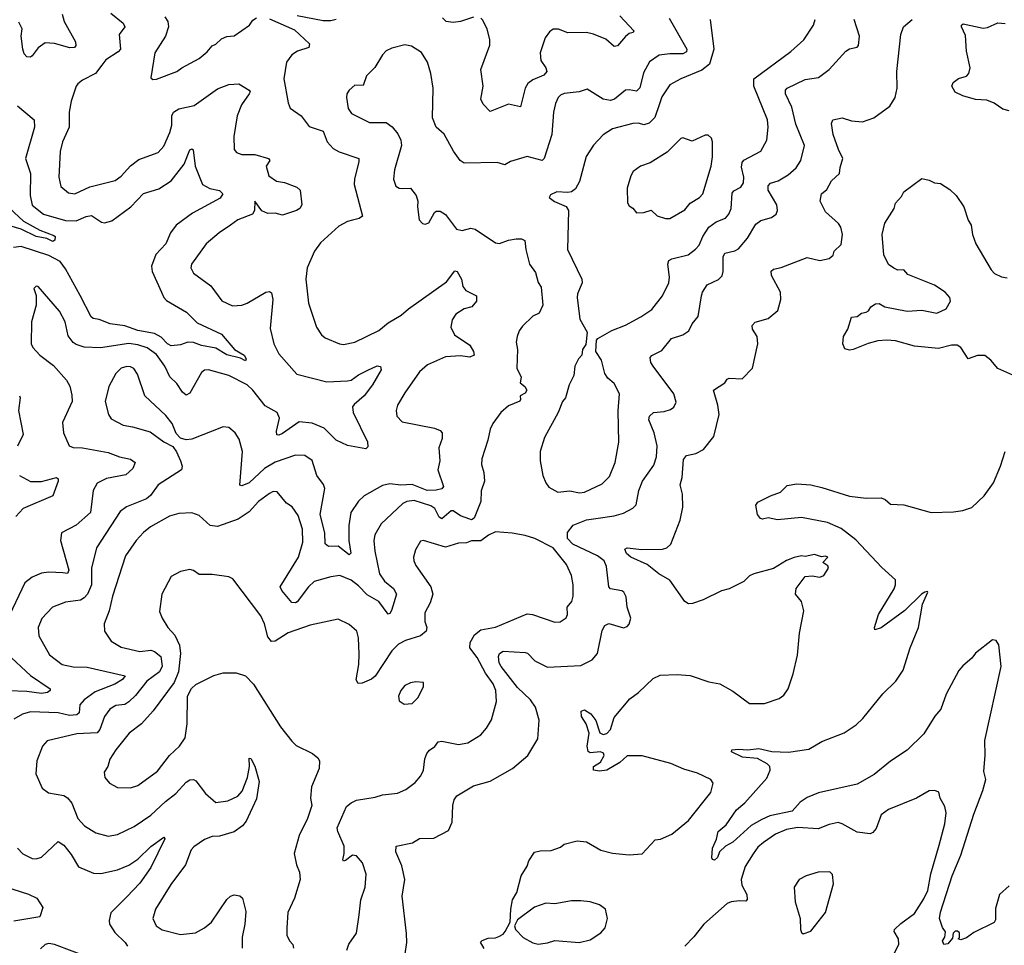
# Model space of a CAD drawing. Extents: x 1954683 to 2060285, y 904798 to 1016299.
# Tile 455 of 472: x 2048437 to 2053750, y 988960 to 993954. Entities that reach past the tile are written whole.
import ezdxf

# ---------------------------------------------------------------- set-up
doc = ezdxf.new("R2010")
doc.units = 0

msp = doc.modelspace()

# ---------------------------------------------------------------- linework, layer by layer
at = {"layer": '0CON10XD'}
for points in [[(2048929.1, 993989.1), (2048994.4, 993935), (2049004.4, 993915), (2048974.5, 993875), (2048980, 993795), (2048968.8, 993781.2), (2048902, 993738), (2048880.8, 993709.2), (2048845.7, 993664.3), (2048775, 993628.1), (2048751.4, 993608.6), (2048741.9, 993595), (2048715.3, 993514.7), (2048704.6, 993454.6), (2048703.8, 993375), (2048668.5, 993295), (2048656, 993244), (2048647.3, 993105), (2048658.6, 993055), (2048700.6, 993020.6), (2048735, 993015.5), (2048815, 993052.5), (2048952.6, 993087.4), (2048985, 993110.5), (2049035, 993166.5), (2049080.1, 993199.9), (2049185, 993237.8), (2049215, 993271.4), (2049247.7, 993345), (2049258.2, 993385), (2049258.2, 993435), (2049266.2, 993455), (2049295, 993472.9), (2049378.8, 993491.2), (2049505, 993581.2), (2049564.7, 993605.3), (2049619.1, 993609.1), (2049674.3, 993575), (2049680, 993565), (2049675.7, 993555), (2049634.5, 993495), (2049609.6, 993435), (2049592.2, 993325), (2049594.1, 993254.1), (2049607.5, 993237.5), (2049635, 993227.1), (2049705, 993226.5), (2049778.8, 993205), (2049785.8, 993195), (2049766, 993165), (2049781.2, 993111.2), (2049822.9, 993082.9), (2049865, 993075.7), (2049931.7, 993051.7), (2049950, 993035), (2049960, 992955), (2049948.8, 992935), (2049931.2, 992925), (2049855, 992900), (2049815, 992910), (2049775, 992908.1), (2049743, 992923), (2049705, 992975.6), (2049703.8, 992925), (2049693.5, 992905), (2049614, 992875), (2049574.6, 992845.4), (2049514, 992805), (2049443.8, 992745), (2049364.2, 992635), (2049360, 992615), (2049375, 992586.2), (2049468.3, 992518.3), (2049527.2, 992437.2), (2049585, 992411.1), (2049635, 992414.5), (2049665, 992425.6), (2049765, 992484.4), (2049785, 992487.5), (2049795, 992481.2), (2049802.2, 992445), (2049788.3, 992288.3), (2049808.8, 992205), (2049835, 992151.4), (2049931.7, 992041.7), (2050095, 992000.8), (2050205, 992005.4), (2050225, 992009.6), (2050265, 992039.1), (2050315.7, 992064.3), (2050365, 992086.2), (2050383, 992083), (2050386.7, 992065), (2050340, 991985), (2050295, 991924.2), (2050240.9, 991879.1), (2050232.9, 991865), (2050237.1, 991835), (2050314, 991676), (2050315, 991650), (2050305, 991638.8), (2050206.4, 991656.4), (2050145, 991686.2), (2050080.2, 991750.2), (2050015, 991777.3), (2049945, 991784.2), (2049855, 991722.1), (2049835, 991712.5), (2049825, 991714.2), (2049822.7, 991735), (2049839.3, 991805), (2049825.7, 991835), (2049761.5, 991871.5), (2049695.2, 991955.2), (2049664.2, 991984.2), (2049565, 992035.4), (2049455, 992064.4), (2049435, 992063.1), (2049418.3, 992051.7), (2049355, 991939.4), (2049335, 991928.1), (2049315, 991945.6), (2049285, 991991.5), (2049247.6, 992027.6), (2049220.3, 992085), (2049175, 992148.8), (2049125, 992184.7), (2049075, 992201), (2049025, 992208.2), (2048873.7, 992183.7), (2048785, 992187.7), (2048741.3, 992201.3), (2048725, 992213.1), (2048699.4, 992249.4), (2048681.9, 992325), (2048651.7, 992381.7), (2048537.5, 992515), (2048525, 992517.5), (2048513.8, 992505), (2048526.1, 992466.1), (2048526.2, 992415), (2048500, 992325), (2048499.2, 992205), (2048508, 992185), (2048545.8, 992145), (2048618.6, 992088.6), (2048690.2, 992010.2), (2048706.7, 991976.7), (2048718.5, 991928.5), (2048720, 991895), (2048668.3, 991781.7), (2048673.3, 991725), (2048704.4, 991655), (2048725, 991646.4), (2048775.5, 991644.5), (2048915, 991619.4), (2048975, 991596.1), (2049035, 991583.3), (2049059.2, 991565), (2049047.9, 991532.1), (2049010.5, 991499.5), (2048905, 991478.4), (2048855, 991453.5), (2048832.9, 991415), (2048819.1, 991295), (2048741.9, 991228.1), (2048662, 991185), (2048657.5, 991145), (2048702.3, 990985), (2048695, 990966.9), (2048669.6, 990970.4), (2048595, 990973.4), (2048555, 990967.8), (2048505, 990947.3), (2048464.1, 990915.9), (2048365, 990708)], [(2049785, 993959.2), (2049919.5, 993899.5), (2050000, 993825), (2049996.2, 993805), (2049935.9, 993784.1), (2049905, 993765.5), (2049876.2, 993725), (2049862.4, 993635), (2049885.6, 993505), (2049896.9, 993476.9), (2049955.4, 993435.4), (2049998.7, 993378.7), (2050073.5, 993353.5), (2050096.3, 993296.3), (2050128.7, 993258.7), (2050161.4, 993241.4), (2050266, 993205), (2050267.3, 993187.3), (2050243.1, 993095), (2050241.1, 993065), (2050285.8, 992895), (2050268.6, 992881.4), (2050232.5, 992872.5), (2050205, 992865.5), (2050159.8, 992840.2), (2050060.2, 992749.8), (2050027.1, 992705), (2049987.5, 992615), (2049980.9, 992555), (2049995.7, 992425), (2050039.2, 992295), (2050065, 992253.8), (2050085, 992238), (2050162.5, 992205), (2050185, 992202.5), (2050245, 992214.3), (2050375, 992278.1), (2050425, 992319.4), (2050495, 992360), (2050534.4, 992395), (2050739.2, 992540.8), (2050785, 992600), (2050797.5, 992595), (2050821.4, 992555), (2050827.5, 992515), (2050845, 992494.2), (2050902.5, 992465), (2050901.2, 992435), (2050876, 992405), (2050835, 992394.6), (2050790.6, 992365), (2050770.6, 992335), (2050763.3, 992295), (2050782.9, 992255), (2050865, 992199.2), (2050885.6, 992165), (2050889.2, 992145), (2050865, 992133.3), (2050815, 992141.5), (2050735, 992135.9), (2050638.1, 992091.9), (2050595, 992054.3), (2050515, 991940.8), (2050475.7, 991874.3), (2050467.5, 991845), (2050472, 991815), (2050500, 991785), (2050675, 991750.9), (2050705, 991737.1), (2050716, 991725), (2050717.1, 991695), (2050698.6, 991645), (2050704.5, 991575), (2050693.1, 991525), (2050724.4, 991435), (2050715, 991422.5), (2050684.1, 991415.9), (2050635, 991414.8), (2050555, 991446.7), (2050493.2, 991443.2), (2050435, 991450.9), (2050395, 991440.8), (2050295, 991385.6), (2050265, 991356.9), (2050223.1, 991295), (2050213.6, 991225), (2050213.1, 991145), (2050224.2, 991075.8), (2050215, 991068), (2050155, 991114.5), (2050102.7, 991112.7), (2050085.7, 991125.7), (2050083.2, 991185), (2050057.8, 991285), (2050083.4, 991425), (2050076.6, 991446.6), (2050040.4, 991495), (2050015, 991576), (2049975, 991602.9), (2049925, 991604.5), (2049815, 991567.8), (2049757.3, 991532.7), (2049675.5, 991455), (2049635, 991439.4), (2049625, 991443.8), (2049640, 991625), (2049620.9, 991690.9), (2049598.8, 991725), (2049565, 991753.8), (2049535, 991758), (2049365, 991690.6), (2049335, 991687.1), (2049305, 991697.5), (2049281.3, 991721.3), (2049260, 991775), (2049225, 991819.2), (2049111.4, 991925), (2049072.2, 992042.2), (2049052.2, 992072.2), (2049035, 992082.2), (2049015, 992083.6), (2048985, 992073.6), (2048955.5, 992045), (2048918.8, 991975), (2048898.1, 991895), (2048915.8, 991825), (2048930.3, 991800.3), (2048995, 991767.1), (2049045, 991757.1), (2049141.4, 991731.4), (2049215, 991677.5), (2049262.4, 991652.4), (2049283.6, 991623.6), (2049305.5, 991575), (2049313.8, 991545), (2049310, 991525), (2049185, 991445.5), (2049143, 991387), (2049121.5, 991368.5), (2049013.2, 991326.8), (2048978.2, 991301.8), (2048851.8, 991105), (2048824.6, 990995), (2048824.7, 990905), (2048803.2, 990855), (2048785.2, 990834.8), (2048765, 990823.2), (2048685, 990811.1), (2048614.6, 990785.4), (2048556.6, 990723.4), (2048537.5, 990675), (2048539.5, 990629.5), (2048596.9, 990526.9), (2048666.2, 990475), (2048725, 990462.3), (2048801.7, 990461.7), (2049005.8, 990415), (2048991.9, 990395), (2048950.3, 990369.7), (2048845, 990328.4), (2048784.5, 990285), (2048761.8, 990258.2), (2048758.2, 990215), (2048746.1, 990203.9), (2048705, 990201.1), (2048645, 990215.3), (2048495, 990219.2), (2048452.7, 990207.3), (2048405, 990181.1)], [(2048665.6, 993985), (2048676.7, 993945), (2048738, 993835), (2048740, 993815), (2048733.3, 993805), (2048706.7, 993803.3), (2048625, 993826.2), (2048575, 993830), (2048537.4, 993802.6), (2048505, 993758.8), (2048495, 993752), (2048475, 993753.3), (2048460.3, 993770.3), (2048453.1, 993795), (2048444.4, 993865), (2048451.1, 993905), (2048431.7, 993941.7)], [(2049220.6, 993970.6), (2049235.6, 993945), (2049240, 993915), (2049223.6, 993865), (2049165.6, 993775), (2049145, 993640), (2049155, 993632.5), (2049175, 993634), (2049285, 993674.3), (2049311.2, 993695), (2049406, 993745), (2049448.9, 993781.1), (2049475, 993814), (2049495, 993822), (2049525, 993851.4), (2049555, 993864.2), (2049595, 993867.5), (2049677.5, 993925), (2049695, 993951.2), (2049715, 993964)], [(2050144.3, 993955.7), (2050115, 993948.1), (2050075, 993947.5), (2049935, 993975.8)], [(2050516.2, 988915), (2050525.8, 988975), (2050524.3, 989025), (2050500.8, 989225), (2050514.2, 989315), (2050499.3, 989389.3), (2050466.2, 989465), (2050467.5, 989495), (2050557, 989513), (2050595, 989537.5), (2050672.3, 989537.7), (2050750.5, 989579.5), (2050771.2, 989625), (2050774, 989715), (2050780.8, 989745), (2050795, 989766.7), (2050885, 989820.8), (2050975, 989845.7), (2051096.2, 989915), (2051178, 989985), (2051232.9, 990075), (2051240, 990175), (2051220.4, 990245), (2051193.2, 990285), (2051122.2, 990352.2), (2051034.7, 990465), (2051024.7, 990485), (2051021.3, 990518.7), (2051025.6, 990535), (2051045, 990547.7), (2051165, 990540.6), (2051176.2, 990536.2), (2051215.7, 990495), (2051285, 990461.2), (2051465, 990469.4), (2051525, 990500), (2051554.6, 990535.4), (2051580.6, 990659.4), (2051595, 990686), (2051615, 990695.8), (2051695, 990673.8), (2051715, 990681.2), (2051725, 990693.3), (2051734, 990725), (2051714.3, 990785), (2051709.7, 990839.7), (2051695.8, 990865), (2051685, 990872.5), (2051625, 990883.1), (2051615, 990893.8), (2051603.3, 991005), (2051590.4, 991035), (2051555, 991061.9), (2051422.1, 991125), (2051393.2, 991155), (2051393.2, 991186.8), (2051422.7, 991227.3), (2051495, 991256.8), (2051545, 991262.9), (2051645, 991276.9), (2051695, 991292.5), (2051745, 991318.1), (2051763, 991337), (2051777.5, 991415), (2051796.7, 991465), (2051859.2, 991550.8), (2051873.8, 991595), (2051875.8, 991655.8), (2051859.6, 991725), (2051832.1, 991795), (2051834.3, 991815), (2051856.7, 991835), (2051915, 991840.6), (2051949.1, 991850.9), (2051966.8, 991863.2), (2051978.8, 991891.2), (2051967.1, 991935), (2051854.6, 992085), (2051842.5, 992105), (2051838.8, 992131.2), (2051847.5, 992142.5), (2051900.9, 992169.1), (2051953.8, 992235), (2052015.6, 992254.4), (2052048, 992275), (2052065, 992313.3), (2052097.6, 992352.4), (2052116.2, 992463.8), (2052121.9, 992485), (2052145.5, 992524.5), (2052207.5, 992552.5), (2052227.5, 992572.5), (2052233.1, 992595), (2052232.9, 992675), (2052240.8, 992695), (2052295, 992707.7), (2052315, 992718.5), (2052363.8, 992775), (2052408.5, 992851.5), (2052435, 992871.4), (2052493.7, 992886.3), (2052519.2, 992905), (2052525.6, 992925), (2052522.5, 992955), (2052475.4, 993035), (2052475, 993058.8), (2052487.8, 993072.2), (2052530, 993085), (2052582.5, 993117.5), (2052625.7, 993155), (2052652.2, 993195), (2052671.4, 993275), (2052625, 993390), (2052603, 993483), (2052569.1, 993555), (2052568.1, 993575), (2052577.5, 993585), (2052675, 993631.8), (2052747.6, 993642.4), (2052805, 993685.6), (2052894.5, 993785.5), (2052915, 993798), (2052955, 993806.7), (2052963.3, 993815), (2052968, 993865), (2052939.2, 993955)], [(2050885, 993968.8), (2050815.6, 993944.4), (2050775, 993938.9), (2050738.8, 993945), (2050717.5, 993965)], [(2050943.9, 988943.9), (2050923.3, 988976.7), (2050933, 988987), (2050965, 988998.8), (2051005, 989001.2), (2051021.7, 989008.3), (2051045, 989020), (2051056.7, 989035), (2051083.3, 989085), (2051086.2, 989155), (2051096, 989205), (2051120, 989245), (2051142, 989335), (2051175, 989387.5), (2051184.1, 989415.9), (2051215, 989462.5), (2051245, 989470), (2051305, 989471.2), (2051355, 989490), (2051374.1, 989505.9), (2051445, 989524.2), (2051495, 989518.6), (2051573.4, 989473.4), (2051635, 989456.9), (2051725, 989448.6), (2051795, 989454.2), (2051865, 989528.8), (2051895, 989533.8), (2051955, 989559.2), (2052045, 989634.3), (2052166, 989785), (2052178, 989835), (2052166.2, 989855), (2052095, 989888.5), (2052020.9, 989910.9), (2051950.6, 989940.6), (2051795, 989983.3), (2051715, 989982.2), (2051675, 989947.5), (2051605, 989904.5), (2051565, 989899.2), (2051532.5, 989905), (2051533.3, 989925), (2051571.1, 989948.9), (2051590.8, 989985), (2051586.2, 989996.2), (2051570, 990005), (2051515, 989999.2), (2051505, 990006.7), (2051499.4, 990035), (2051508.9, 990105), (2051492.9, 990155), (2051468.6, 990195), (2051466.4, 990223.6), (2051485, 990230), (2051518.5, 990208.5), (2051545, 990173.8), (2051567.5, 990107.5), (2051585, 990098.5), (2051605, 990103.3), (2051625.6, 990125), (2051645, 990188.8), (2051729.1, 990290.9), (2051776.2, 990325), (2051855, 990400), (2051892.3, 990417.7), (2051985, 990421.2), (2052055, 990416.2), (2052155, 990382.5), (2052215, 990370.8), (2052285, 990331.4), (2052375, 990264.5), (2052455, 990265.7), (2052535, 990292), (2052559.7, 990310.3), (2052584.2, 990345), (2052610.6, 990425), (2052634.4, 990525), (2052644.3, 990644.3), (2052668.1, 990765), (2052655.9, 990815.9), (2052622.5, 990855), (2052626.7, 990885), (2052675, 990950), (2052713, 990953), (2052755, 990946.7), (2052775, 990956.2), (2052801.2, 990995), (2052797.7, 991007.7), (2052770, 991025), (2052797.5, 991055), (2052785, 991060), (2052763, 991057), (2052725, 991068.8), (2052675, 991057.5), (2052655, 991062.5), (2052615, 991053.3), (2052575, 991036.7), (2052505, 990993.3), (2052397.5, 990965), (2052375, 990953.3), (2052345, 990923.3), (2052265, 990884.2), (2052223.3, 990873.3), (2052125, 990824), (2052066.7, 990805), (2052045, 990802), (2052025, 990816.2), (2051945, 990931.2), (2051885, 990964), (2051822, 991015), (2051735, 991054.4), (2051710.6, 991075), (2051702.5, 991097.5), (2051714.4, 991105.6), (2051793.8, 991096.2), (2051905, 991097.5), (2051928, 991105), (2051950, 991125), (2052000, 991255), (2052015.6, 991325), (2052013.3, 991395), (2052000.8, 991445), (2052011.8, 991485), (2052017.9, 991582.1), (2052035, 991602.5), (2052085, 991613.1), (2052126, 991635), (2052183.1, 991705), (2052211.8, 991825), (2052204.6, 991875), (2052180, 991955), (2052241.2, 991995), (2052254.3, 992015.7), (2052265, 992020.8), (2052335, 992016.2), (2052391.2, 992075), (2052420, 992205), (2052415.6, 992245), (2052391.4, 992285), (2052389.2, 992305), (2052405, 992322.5), (2052475, 992342), (2052528, 992385), (2052544, 992445), (2052542.9, 992485), (2052492.9, 992575), (2052491.9, 992598.1), (2052505, 992609.2), (2052545, 992618.1), (2052685, 992670.6), (2052755, 992655.6), (2052805, 992665.8), (2052825.5, 992684.5), (2052830.8, 992705), (2052868.5, 992741.5), (2052876.7, 992795), (2052866.9, 992835), (2052855, 992854.2), (2052785, 992918), (2052755.6, 992975), (2052763.8, 993015), (2052791.7, 993038.3), (2052818, 993085), (2052860.8, 993125), (2052863.4, 993156.6), (2052877.9, 993205), (2052854.7, 993254.7), (2052826.7, 993335), (2052817.5, 993395), (2052825, 993413.3), (2052874.2, 993425.8), (2052925, 993408.6), (2052985, 993404.2), (2053045, 993424.3), (2053132.7, 993487.3), (2053160, 993535), (2053170.8, 993585), (2053170, 993675), (2053191.9, 993875), (2053206, 993915), (2053252.5, 993955)], [(2051675.5, 993975), (2051751.2, 993895), (2051746.7, 993885), (2051725, 993879.2), (2051705, 993864.2), (2051663, 993813), (2051645, 993810), (2051599.6, 993849.6), (2051533.4, 993876.6), (2051495, 993885.4), (2051395, 993884.4), (2051345, 993903.5), (2051315, 993903.6), (2051295, 993888.9), (2051272.7, 993857.3), (2051245.4, 993775), (2051249.6, 993735), (2051276.7, 993695), (2051280.6, 993675), (2051264.2, 993655), (2051205, 993630.5), (2051179.5, 993610.5), (2051164.5, 993585), (2051138.8, 993485), (2051075, 993498.1), (2050975, 993458.8), (2050938.3, 993498.3), (2050926, 993525), (2050937.5, 993595), (2050924.3, 993685), (2050973.9, 993816.1), (2050973.6, 993846.4), (2050958.8, 993905), (2050934.1, 993954.1), (2050925, 993963.3)], [(2052163.3, 993955), (2052181.8, 993795), (2052158.9, 993715), (2052117.7, 993682.3), (2052003.8, 993636.2), (2051945, 993602.5), (2051902, 993538), (2051889.5, 993500.5), (2051863.4, 993426.6), (2051834.2, 993395.8), (2051805, 993387.7), (2051775, 993396.5), (2051745, 993394.4), (2051636.2, 993365), (2051585, 993333.1), (2051533.1, 993276.9), (2051494, 993216), (2051458, 993082), (2051435, 993042), (2051415, 993025.8), (2051395, 993022), (2051335, 993025.8), (2051301.2, 993008.8), (2051293.3, 992995), (2051323, 992973), (2051385, 992946.2), (2051398, 992925), (2051393.1, 992715), (2051470.6, 992555), (2051472.2, 992535), (2051447.5, 992475), (2051445.7, 992455), (2051459.5, 992339.5), (2051499.3, 992269.3), (2051491.7, 992201.7), (2051473.8, 992175), (2051470, 992145), (2051452.5, 992125), (2051432.5, 992085), (2051426.2, 992035), (2051402, 991985), (2051381.2, 991915), (2051365.7, 991894.3), (2051342.5, 991835), (2051269.5, 991700.5), (2051245.6, 991625), (2051245.7, 991575), (2051259.2, 991495), (2051275.8, 991455), (2051292.4, 991432.4), (2051340, 991405), (2051405, 991411.8), (2051458.1, 991401.9)], [(2051458.1, 991401.9), (2051485, 991404.4), (2051580.2, 991449.8), (2051620.2, 991489.8), (2051650.8, 991565), (2051669.6, 991675), (2051666.2, 991843.8), (2051672.5, 991935), (2051645, 991991.2), (2051610.2, 992020.2), (2051593.5, 992045), (2051577, 992117), (2051546.2, 992165), (2051550, 992225), (2051555.9, 992234.1), (2051632.6, 992277.4), (2051705, 992305.7), (2051789.1, 992350.9), (2051848.3, 992391.7), (2051906, 992464), (2051939.5, 992535), (2051942.9, 992565), (2051933.8, 992635), (2051940, 992655), (2051956, 992664), (2052044.7, 992685.3), (2052084.1, 992715.9), (2052102.9, 992737.1), (2052122.8, 992785), (2052154.8, 992835.2), (2052195, 992864.6), (2052245, 992884.4), (2052263.3, 992905), (2052276.2, 992935), (2052280.8, 993019.2), (2052289.7, 993030.3), (2052328.6, 993051.4), (2052342.1, 993075), (2052344.7, 993105), (2052331.3, 993158.7), (2052335.2, 993184.8), (2052345, 993196), (2052435.7, 993245), (2052468.5, 993305), (2052475.5, 993375), (2052471.8, 993415), (2052398.9, 993595), (2052397.8, 993635), (2052597.3, 993782.7), (2052667.5, 993845), (2052720, 993925), (2052728.6, 993955)], [(2051941.9, 993961.9), (2052037.1, 993795), (2052035, 993781.9), (2052015, 993770), (2051945, 993769.7)], [(2053775, 993463.1), (2053741.5, 993471.5), (2053695, 993503.3), (2053655, 993519.4), (2053595, 993524.3), (2053525, 993543.8), (2053485, 993563.8), (2053466.2, 993595), (2053473.3, 993615), (2053502.7, 993637.3), (2053545, 993650), (2053558.8, 993665), (2053566.2, 993695), (2053545.7, 993785), (2053540, 993870), (2053518.8, 993915), (2053518.8, 993925), (2053528.3, 993931.7), (2053635, 993908), (2053658.1, 993911.9), (2053715, 993936.7), (2053753.6, 993933.6)], [(2051945, 993769.7), (2051887.4, 993762.6), (2051835, 993726.9), (2051802.9, 993667.1), (2051782.4, 993587.6), (2051765, 993568.1), (2051725, 993576.4), (2051705, 993573.5), (2051646.9, 993525), (2051625, 993518.2), (2051585.3, 993525.3), (2051499.5, 993579.5), (2051455, 993565.6), (2051375, 993556.5), (2051355, 993547.8), (2051342.2, 993535), (2051327.4, 993502.6), (2051317.5, 993455), (2051308.8, 993335), (2051266.7, 993205), (2051255.4, 993194.6), (2051175, 993215.6), (2051085, 993190), (2051055, 993171.2), (2051013.6, 993183.6), (2050835, 993179.5), (2050814.3, 993195), (2050778, 993245), (2050726.4, 993336.4), (2050684.4, 993374.4), (2050664, 993425), (2050667.1, 993585), (2050655.6, 993665), (2050637.1, 993725), (2050605, 993778), (2050551.7, 993811.7), (2050515, 993818), (2050445, 993800.8), (2050415, 993785.8), (2050394.3, 993765), (2050352.8, 993697.2), (2050308.5, 993651.5), (2050290.7, 993599.3), (2050245, 993601.4), (2050213.8, 993575), (2050202, 993555), (2050200, 993535), (2050209.4, 993475), (2050228, 993448), (2050325, 993400.6), (2050415, 993400), (2050447.1, 993377.1), (2050478.1, 993338.1), (2050493.3, 993305), (2050496.5, 993275), (2050460, 993145), (2050453.2, 993093.2), (2050465.6, 993055.6), (2050485, 993045.7), (2050505, 993044.3), (2050545.5, 993045.5), (2050575.8, 993005), (2050585.8, 992975), (2050582.5, 992945), (2050592.5, 992875), (2050610, 992855), (2050625, 992851.2), (2050645, 992858.8), (2050675.8, 992914.2), (2050685, 992921.2), (2050705, 992920.8), (2050735, 992902.9), (2050793.8, 992825), (2050825, 992817.1), (2050870.5, 992829.5), (2050895, 992824.2), (2051005, 992750.5), (2051025, 992746.7), (2051075, 992765.4), (2051115, 992771.8), (2051145, 992771.5), (2051162.9, 992762.9), (2051167.3, 992715), (2051188.5, 992635), (2051220.8, 992590.8), (2051235, 992535.8), (2051250.8, 992510.8), (2051260.4, 992415), (2051239.7, 992370.3), (2051205, 992354.2), (2051149.8, 992300.2), (2051132.2, 992275), (2051121.2, 992245), (2051116.2, 992215), (2051123.3, 992175), (2051120, 992075), (2051141.9, 992025), (2051137.5, 991995), (2051163.3, 991975), (2051173.1, 991955), (2051165, 991940), (2051137.5, 991925), (2051140, 991905), (2051135, 991896.7), (2051075, 991871.2), (2051033.8, 991835), (2050989.2, 991775), (2050975.7, 991745), (2050963.3, 991685), (2050930, 991585), (2050929.4, 991555), (2050941.7, 991511.7), (2050944.4, 991464.4), (2050926.9, 991413.1), (2050924.6, 991355), (2050889.6, 991265), (2050875, 991256.8), (2050865, 991258.8), (2050815, 991277.8), (2050775, 991304.7), (2050765, 991304.7), (2050715, 991260.5), (2050701.1, 991271.1), (2050677.2, 991317.2), (2050655, 991332.1), (2050565, 991360), (2050526.2, 991355), (2050505, 991343.8), (2050388.1, 991235), (2050353.5, 991175), (2050348.5, 991145), (2050353.2, 991086.8), (2050377.8, 990965), (2050405, 990925.4), (2050454.5, 990885), (2050470.9, 990855), (2050443.3, 990766.7), (2050435, 990751.2), (2050425, 990746.2), (2050374.4, 990815), (2050311.8, 990851.8), (2050265, 990900), (2050225, 990930), (2050165, 990955.5), (2050115, 990949.2), (2050025, 990923.8), (2049994.5, 990895), (2049935, 990814.4), (2049925, 990808.1), (2049905, 990810), (2049851.4, 990875), (2049841.9, 990895), (2049941.8, 991055), (2049965.4, 991135), (2049962.7, 991205), (2049939.8, 991279.8), (2049906.3, 991326.3), (2049876.8, 991346.8), (2049826.6, 991406.6), (2049805, 991409.4), (2049785, 991398.6), (2049725, 991355.6), (2049675, 991299.1), (2049615, 991260), (2049505, 991219.4), (2049465.5, 991225.5), (2049405, 991279.4), (2049365, 991294.3), (2049295, 991289.4), (2049245, 991275.5), (2049141.9, 991218.1), (2049105, 991188.1), (2049065.6, 991145), (2049008, 991062), (2048937.9, 990845), (2048920.5, 990765), (2048893.3, 990695), (2048894.2, 990655), (2048930.9, 990600.9), (2048985, 990568.5), (2049085, 990546.2), (2049145, 990552), (2049165, 990546.1), (2049198.1, 990518.1), (2049206.6, 990466.6), (2049192, 990435), (2049123.8, 990386.2), (2049062.6, 990307.4), (2049026.5, 990273.5), (2049005, 990260), (2048955, 990254.6), (2048923.3, 990235), (2048895, 990195.8), (2048869.1, 990125), (2048855, 990106.7), (2048745, 990102), (2048585.5, 990064.5), (2048560, 990035), (2048528.6, 989955), (2048524.2, 989885), (2048557.6, 989807.6), (2048593.1, 989783.1), (2048675, 989769.4), (2048695, 989756.7), (2048717.6, 989727.6), (2048750.5, 989645), (2048786, 989605), (2048847.4, 989567.4), (2048915, 989550), (2048965, 989558.5), (2049055, 989602.3), (2049145, 989662.1), (2049223.9, 989736.1), (2049280.3, 989779.7), (2049335, 989841.1), (2049355, 989853.3), (2049375, 989854.4), (2049387, 989847), (2049439.1, 989779.1), (2049495, 989730.8), (2049559.8, 989740.2), (2049614.6, 989765.4), (2049637.4, 989792.6), (2049665.6, 989865), (2049677.5, 989925), (2049675, 989970), (2049685, 989967.5), (2049705, 989927.5), (2049729.2, 989845), (2049715, 989750), (2049659.5, 989630.5), (2049640, 989605), (2049595, 989572.9), (2049515, 989548.9), (2049475, 989547.1), (2049435, 989531.2), (2049377.4, 989492.6), (2049361.8, 989475), (2049332.2, 989395), (2049252.3, 989287.7), (2049170, 989155), (2049155.8, 989105), (2049173.8, 989065), (2049205, 989043.1), (2049305, 989019.6), (2049385, 989027.8), (2049435, 989053.8), (2049472.5, 989085), (2049555, 989208), (2049575, 989226), (2049595, 989233.3), (2049625, 989228), (2049640, 989215), (2049656.8, 989143.2), (2049652.5, 989075), (2049636.5, 989005), (2049637.1, 988945)], [(2048425, 993489.2), (2048514.3, 993414.3), (2048516.7, 993375), (2048468.6, 993205), (2048495.4, 993125), (2048492.9, 993005), (2048505, 992954.5), (2048565, 992905.3), (2048685, 992871.3), (2048741.5, 992868.5), (2048795, 992892.2), (2048825, 992897.1), (2048877.5, 992862.5), (2048895, 992858.9), (2048935, 992869.5), (2049035.8, 992944.2), (2049105, 993016.9), (2049187.4, 993042.6), (2049254.6, 993085.4), (2049324.5, 993175), (2049355, 993252.5), (2049365, 993257.5), (2049372.7, 993252.7), (2049384.3, 993165), (2049424, 993065), (2049463.6, 993043.6), (2049515, 993032.9), (2049533.8, 993015), (2049518.7, 992991.3), (2049369.9, 992910.1), (2049281.1, 992845), (2049250.5, 992805), (2049225, 992745.8), (2049172.2, 992687.8), (2049148.6, 992625), (2049151.4, 992595), (2049202.2, 992485), (2049213.9, 992455), (2049229.6, 992439.6), (2049337.2, 992377.2), (2049395, 992319.5), (2049525, 992258.5), (2049595.8, 992175), (2049648.1, 992145), (2049658.6, 992125), (2049655, 992113.3), (2049628.4, 992128.4), (2049555, 992146.7), (2049495, 992181.8), (2049417.2, 992197.2), (2049375, 992213.4), (2049345, 992214), (2049305, 992199.5), (2049255, 992194), (2049235, 992204.7), (2049201.2, 992241.2), (2049165, 992261.7), (2049075, 992277.3), (2049005, 992302.8), (2048925, 992314.2), (2048865, 992337.5), (2048832.9, 992342.9), (2048822, 992352), (2048763.1, 992466.9), (2048685, 992610), (2048655, 992648.9), (2048595, 992681.9), (2048445, 992731.3), (2048404.1, 992725.9)], [(2051945, 992881.2), (2052025, 992929.2), (2052054, 992965), (2052105, 992995.8), (2052122.9, 993015), (2052168.6, 993165), (2052175.6, 993215), (2052175.9, 993295.9), (2052170, 993315), (2052151.7, 993331.7), (2052135, 993332), (2052065, 993298.8), (2052015, 993316.7), (2052005, 993313.3), (2051930.3, 993239.7), (2051837.9, 993182.1), (2051786.7, 993165), (2051746.7, 993135), (2051735, 993112.5), (2051714.2, 993045), (2051716.4, 992966.4), (2051725, 992950), (2051745, 992937.5), (2051765, 992912.5), (2051805, 992913.8), (2051845, 992926.7), (2051876.1, 992896.1), (2051921.7, 992881.7), (2051945, 992881.2)], [(2053795, 992036.9), (2053715, 992072.5), (2053676.6, 992116.6), (2053645, 992142.5), (2053605, 992142.9), (2053555, 992123.8), (2053515.6, 992185.6), (2053495, 992198.6), (2053465, 992197.8), (2053395, 992181.1), (2053265, 992193.1), (2053162.2, 992222.2), (2053115, 992225.5), (2053067.9, 992222.1), (2053015, 992207.5), (2052934.3, 992174.3), (2052915, 992171.4), (2052888.3, 992178.3), (2052877.5, 992205), (2052881.2, 992245), (2052906.2, 992285), (2052925, 992350), (2052955, 992353.8), (2052979.7, 992370.3), (2053005, 992376), (2053016.4, 992383.6), (2053028.8, 992405), (2053055, 992421.2), (2053075, 992423.3), (2053105.8, 992405.8), (2053225, 992381.8), (2053305, 992386.7), (2053385, 992371.9), (2053436, 992395), (2053460, 992435), (2053456, 992455), (2053430, 992485), (2053372.5, 992522.5), (2053228.8, 992578.8), (2053206.7, 992605), (2053175, 992603.3), (2053153, 992613), (2053124.5, 992634.5), (2053100, 992685), (2053090, 992795), (2053105, 992856.7), (2053156, 992935), (2053163.3, 992965), (2053195, 993000), (2053207.5, 993025), (2053305, 993097.5), (2053345, 993088.8), (2053373.6, 993073.6), (2053405, 993070.8), (2053455, 993038), (2053490, 993005), (2053532, 992945), (2053555, 992872.5), (2053570, 992845), (2053577.5, 992795), (2053596, 992745), (2053678.9, 992605), (2053697.5, 992585), (2053735, 992566.5), (2053765, 992561.5)], [(2048355, 992963.1), (2048457.8, 992867.8), (2048545, 992818.9), (2048620.7, 992790.7), (2048627.5, 992785), (2048626.7, 992765), (2048615, 992758), (2048583.7, 992773.7), (2048525, 992784.1), (2048444.5, 992824.5), (2048365, 992848.2)], [(2048436.7, 991925), (2048440, 991915), (2048430.6, 991845), (2048456.6, 991716.6), (2048425, 991654.2)], [(2053775, 989281.2), (2053723.8, 989235), (2053701.7, 989158.3), (2053701.7, 989098.3), (2053695, 989083.3), (2053585, 989030), (2053545, 989000), (2053515, 988990), (2053500, 988995), (2053507.5, 989002.5), (2053507, 989027), (2053497, 989037), (2053485, 989037.5), (2053473.6, 989026.4), (2053470.7, 988999.3), (2053445, 988967.5), (2053422.5, 988965), (2053416.7, 988985), (2053428.8, 989005), (2053433, 989033), (2053415.8, 989055.8), (2053400, 989105), (2053405, 989140), (2053468.9, 989335), (2053515, 989446.7), (2053585, 989668.8), (2053634.6, 989795), (2053650.6, 989855), (2053638.6, 989898.6), (2053646.4, 989986.4), (2053644.6, 990065.4), (2053733.5, 990465), (2053720.7, 990580.7), (2053705, 990605.7), (2053685, 990609.4), (2053595, 990536.4), (2053575, 990509.6), (2053525, 990469.1), (2053505, 990443.6), (2053436, 990315), (2053406.4, 990235), (2053375, 990197.1), (2053315, 990101.1), (2053225, 990012.9), (2053136.2, 989953.8), (2053047.8, 989882.2), (2052955, 989830.5), (2052747.7, 989782.3), (2052685, 989758.5), (2052648, 989732), (2052605, 989684.7), (2052485, 989658.8), (2052441.5, 989638.5), (2052383.7, 989606.3), (2052285, 989516.5), (2052245, 989496.2), (2052213.3, 989465), (2052201.4, 989435), (2052185, 989420), (2052175, 989422.5), (2052172.3, 989432.3), (2052175.8, 989485), (2052197.2, 989532.8), (2052205.6, 989575), (2052248.8, 989611.2), (2052305, 989691.4), (2052350.4, 989729.6), (2052468, 989862), (2052487.1, 989905), (2052483.6, 989925), (2052469.3, 989939.3), (2052418.5, 989968.5), (2052336.7, 989975), (2052277.5, 990005), (2052280, 990015), (2052315, 990018.8), (2052365, 990014.2), (2052425, 990021.5), (2052495, 990006.5), (2052585, 990001.9), (2052695, 990019.2), (2052765, 990059.2), (2052885, 990106.5), (2052950.5, 990149.5), (2052986.7, 990183.3), (2053095, 990317.3), (2053164.5, 990385), (2053203.1, 990445), (2053241.5, 990565), (2053286.5, 990675), (2053308.8, 990801.2), (2053337.5, 990865), (2053335, 990870), (2053320, 990865), (2053302.5, 990855), (2053212.3, 990767.7), (2053085, 990673.3), (2053051.7, 990661.7), (2053050, 990675), (2053071.2, 990745), (2053155.5, 990884.5), (2053162.9, 990905), (2053163, 990933), (2053089.6, 990999.6), (2052948.1, 991148.1), (2052870, 991210), (2052795, 991240.9), (2052655, 991268.9), (2052525, 991255.7), (2052475, 991266.7), (2052445, 991258.8), (2052433.6, 991263.6), (2052417.5, 991285), (2052408.8, 991335), (2052419.5, 991350.5), (2052487.5, 991385), (2052542.5, 991405), (2052578.8, 991441.2), (2052630.5, 991449.5), (2052705, 991444.4), (2052765, 991431.1), (2052915, 991382.9), (2053005, 991372.5), (2053085, 991373.8), (2053106.7, 991365), (2053135, 991340), (2053207.4, 991337.4), (2053355, 991295.6), (2053475, 991298.6), (2053525, 991305.7), (2053575, 991323.1), (2053641.8, 991385), (2053690.4, 991455), (2053729.1, 991545), (2053754.6, 991625.4)], [(2048435.6, 991495), (2048495, 991462.9), (2048555, 991463.6), (2048635, 991484.2), (2048645, 991476.7), (2048644.4, 991465), (2048616, 991385), (2048455, 991316.9), (2048415.9, 991274.1)], [(2050201.9, 988935), (2050212.6, 988967.4), (2050254.4, 989025.6), (2050267.8, 989125), (2050278.2, 989205), (2050301.8, 989275), (2050306.7, 989345), (2050285.9, 989405.9), (2050255, 989443.1), (2050233.2, 989446.8), (2050195, 989418), (2050185, 989413.8), (2050181.2, 989421.2), (2050188.5, 989455), (2050187.5, 989495), (2050152.9, 989575), (2050150.8, 989595), (2050200.6, 989709.4), (2050225, 989730), (2050255, 989744.3), (2050355, 989760), (2050395, 989772.5), (2050475, 989780.8), (2050519.7, 989800.3), (2050571.2, 989838.8), (2050601.9, 989875), (2050615.5, 989905), (2050623.4, 989966.6), (2050633.1, 989995), (2050647.6, 990012.4), (2050677.7, 990032.3), (2050695, 990057.5), (2050715, 990061.5), (2050805, 990044.5), (2050855, 990053.3), (2050924.4, 990095.6), (2050955, 990131.2), (2050982.7, 990177.3), (2051008.9, 990275), (2051005.4, 990335), (2050991.7, 990371.7), (2050949.6, 990429.6), (2050905, 990513.1), (2050866.2, 990565), (2050868, 990595), (2050891.8, 990635), (2050925, 990663.3), (2051003.5, 990676.5), (2051175, 990748.2), (2051204.7, 990744.7), (2051325, 990704.4), (2051352.5, 990705), (2051385, 990727.5), (2051392, 990745), (2051390.8, 990785), (2051416.4, 990815), (2051422.5, 990845), (2051423.5, 990905), (2051414.5, 990955), (2051386.7, 991015), (2051315, 991104.5), (2051215.6, 991155), (2051165, 991171.4), (2051093.8, 991183.8), (2051005, 991190.5), (2050966.8, 991173.2), (2050925, 991142.5), (2050875, 991142.5), (2050847.4, 991132.6), (2050805, 991129.6), (2050735, 991108.1), (2050615, 991144), (2050599.5, 991140.5), (2050572.5, 991095), (2050562.5, 991055), (2050564.3, 991035), (2050575, 991008.8), (2050655.4, 990895.4), (2050666.8, 990855), (2050652.3, 990807.7), (2050622.2, 990755), (2050623, 990707), (2050634.4, 990675), (2050630, 990655), (2050599.9, 990630.1), (2050518, 990605), (2050480.6, 990585), (2050445, 990548.6), (2050355, 990412.5), (2050335, 990396.2), (2050285, 990374.4), (2050263.6, 990373.6), (2050252.8, 990392.8), (2050267.5, 990475), (2050268.2, 990531.8), (2050265, 990620), (2050255.7, 990655), (2050215, 990692), (2050155, 990719.2), (2050005, 990687.7), (2049885, 990646.9), (2049815, 990601.1), (2049795, 990599.2), (2049775.4, 990625.4), (2049757.5, 990695), (2049738.1, 990738.1), (2049586.8, 990936.8), (2049565, 990948), (2049475, 990961.9), (2049405, 990961.9), (2049375, 990982), (2049355, 990987.5), (2049305, 990978), (2049255, 990950), (2049204, 990855), (2049191.7, 990761.7), (2049205.8, 990725), (2049236.9, 990675), (2049273.4, 990633.4), (2049299.4, 990579.4), (2049304.2, 990535), (2049293.4, 990436.6), (2049270.8, 990379.2), (2049157.8, 990225), (2049094.7, 990155.3), (2049028.1, 990105), (2048955.6, 990015), (2048924.2, 989965), (2048913.3, 989925), (2048892.5, 989895), (2048896, 989865), (2048921.2, 989835), (2048965, 989812), (2049035, 989810.8), (2049075, 989822.9), (2049179.8, 989900.2), (2049246.1, 989983.9), (2049299.4, 990035), (2049329.4, 990080.6), (2049340.5, 990155), (2049342.5, 990305), (2049364.4, 990345.6), (2049387.5, 990367.5), (2049484, 990416), (2049535, 990430.9), (2049605, 990430.6), (2049655, 990414), (2049698.7, 990368.7), (2049845, 990138.8), (2049905, 990061.2), (2049928.8, 990038.8), (2050016.2, 989995), (2050045, 989972), (2050055.5, 989955.5), (2050052.2, 989915), (2050012, 989815), (2050006.7, 989755), (2050012.5, 989715), (2049990, 989645), (2049945, 989552.5), (2049918, 989455), (2049931.2, 989395), (2049947.1, 989355), (2049950.6, 989315), (2049919.4, 989215), (2049883, 989137), (2049878.6, 989055), (2049879.2, 989015), (2049892, 988985), (2049910.8, 988965), (2049914.6, 988944.6)], [(2048368.2, 990535), (2048495.6, 990415.6), (2048602, 990345), (2048601.2, 990335), (2048586.7, 990325), (2048555, 990318.7), (2048475, 990330.2), (2048375.9, 990334.1)], [(2050511.7, 990261.7), (2050555, 990264.2), (2050585.5, 990295), (2050615.6, 990355), (2050615, 990377.5), (2050575, 990382), (2050545, 990377.1), (2050515, 990362.5), (2050493.1, 990335), (2050480.6, 990305), (2050485, 990278.8), (2050511.7, 990261.7)], [(2053109.4, 988825), (2053180, 988965), (2053179.2, 988995), (2053155.8, 989035), (2053157.1, 989045), (2053191.4, 989078.6), (2053265, 989132.9), (2053315, 989210.6), (2053336.1, 989256.1), (2053353.9, 989346.1), (2053398.5, 989501.5), (2053428.8, 989615), (2053436.5, 989675), (2053428.7, 989708.7), (2053404.2, 989754.2), (2053396.1, 989786.1), (2053375, 989796.2), (2053345, 989793.3), (2053275.4, 989754.6), (2053125, 989694), (2053085.9, 989664.1), (2053058.7, 989591.3), (2053040.5, 989569.5), (2053025, 989561.9), (2052955, 989570.6), (2052875, 989616), (2052852.3, 989622.3), (2052805, 989613.1), (2052745, 989589.4), (2052635, 989596.2), (2052575, 989585.3), (2052515, 989560.4), (2052450, 989515), (2052420.5, 989489.5), (2052395, 989454), (2052352.2, 989385), (2052328.9, 989315), (2052332.9, 989285), (2052360, 989235), (2052363, 989207), (2052355, 989199.2), (2052320.5, 989200.5), (2052275, 989194.4), (2052255, 989185.7), (2052128.1, 989075), (2052074.6, 989005.4), (2052025.7, 988955)], [(2048425.8, 989485), (2048453.7, 989453.7), (2048505, 989428.9), (2048525, 989426.9), (2048555, 989436), (2048645, 989520.8), (2048675, 989501.4), (2048715, 989451.1), (2048754.6, 989384.6), (2048835, 989348.9), (2048875, 989347.8), (2048965, 989367.3), (2049025, 989392.5), (2049074, 989426), (2049145, 989494.4), (2049215, 989543.3), (2049220, 989535), (2049145, 989380), (2049085.4, 989295), (2049015, 989222.5)], [(2052665, 989022.5), (2052705, 989037.5), (2052785, 989137.5), (2052827.7, 989292.3), (2052822.3, 989342.3), (2052807.5, 989357.5), (2052745, 989355.8), (2052680, 989335), (2052642, 989315), (2052616, 989275), (2052620.8, 989195), (2052648, 989105), (2052650, 989045), (2052655, 989030), (2052665, 989022.5)], [(2048355, 989278.5), (2048485, 989236.9), (2048530, 989215), (2048561.2, 989165), (2048545.7, 989114.3), (2048405, 989090.8)], [(2049015, 989222.5), (2048928.2, 989135), (2048920, 989095), (2048922.2, 989075), (2048950.1, 989030.1), (2049005.6, 988975), (2049018, 988955)], [(2051235, 988966.2), (2051285, 988973.3), (2051325, 988986.7), (2051455, 988975.7), (2051515, 988989.4), (2051573.1, 989026.9), (2051596.7, 989055), (2051608.9, 989105), (2051597.1, 989155), (2051565, 989178.1), (2051515, 989194.5), (2051465, 989199.5), (2051415, 989200.6), (2051325, 989184.2), (2051275, 989187.5), (2051215, 989166.2), (2051122.3, 989097.7), (2051107.5, 989065), (2051112.5, 989045), (2051152.7, 989002.7), (2051205, 988973.8), (2051235, 988966.2)], [(2048815, 988893.6), (2048625, 988964.6), (2048595, 988970), (2048574.7, 988965.3), (2048548.6, 988941.4)]]:
    msp.add_lwpolyline(points, dxfattribs=at)

doc.saveas('drawing.dxf')
